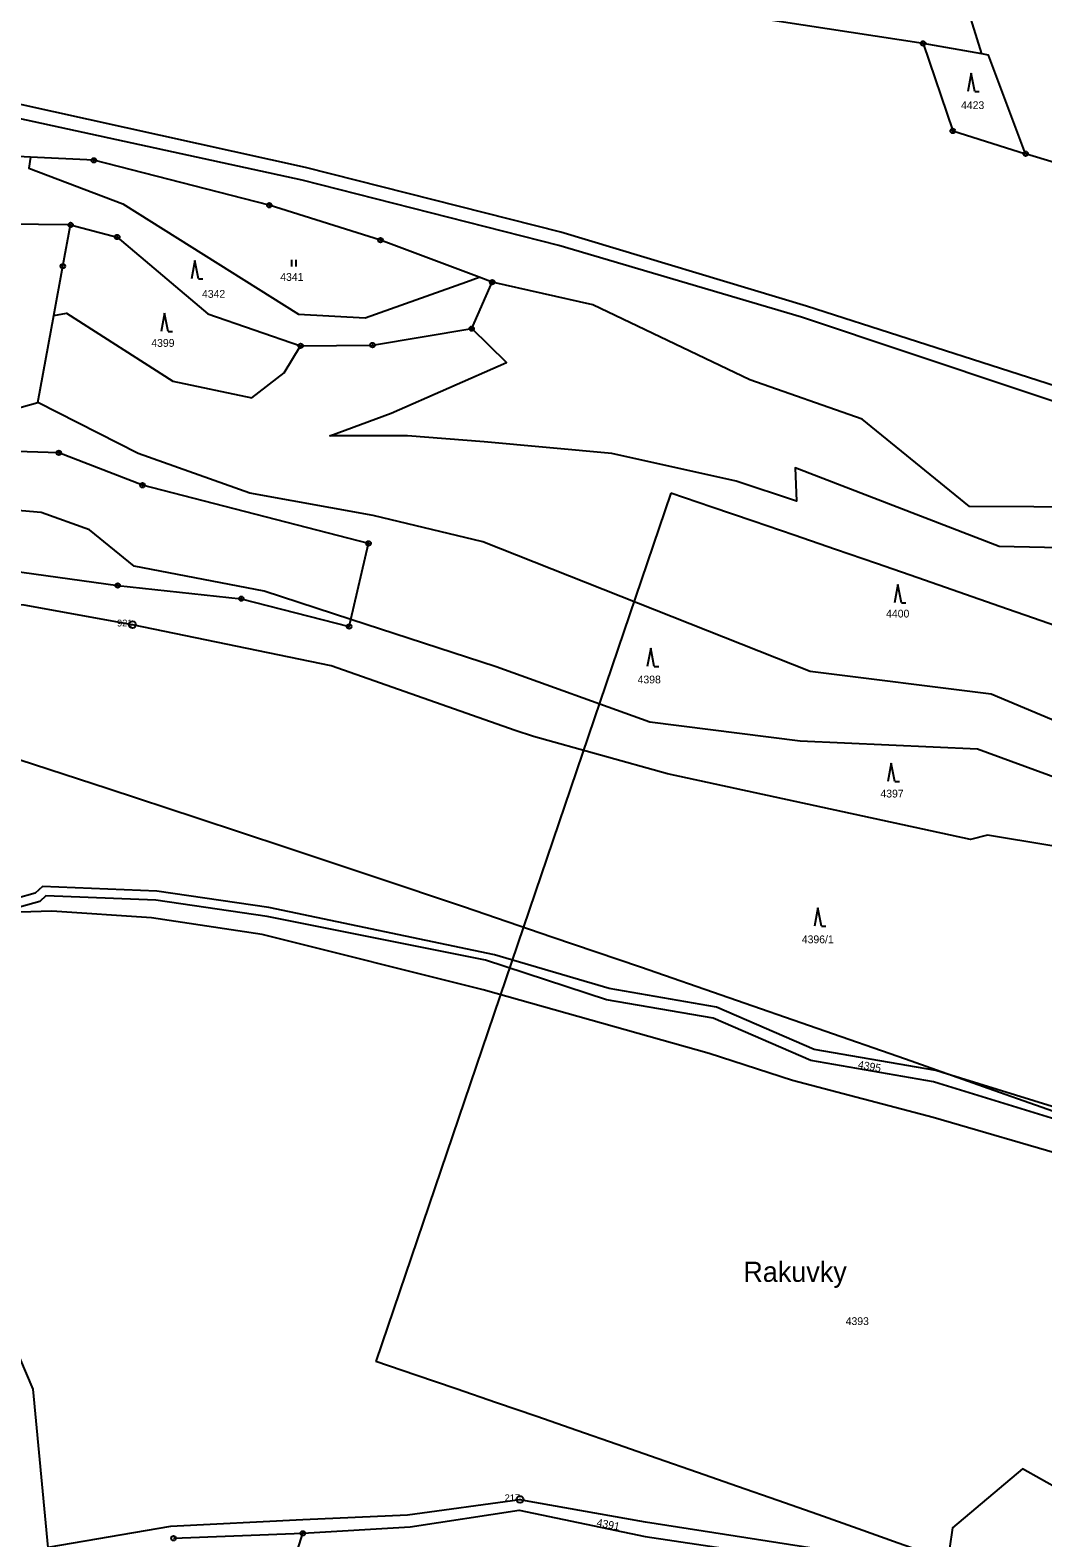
# Model space of a CAD drawing. Extents: x -644096 to -634268, y -1141430 to -1133463.
# Drawn here: x -639326.2 to -639105.3, y -1136988.4 to -1136659.6 of the extents above; entities that cross this region are included whole.
import ezdxf

# ---------------------------------------------------------------- set-up
doc = ezdxf.new("R2010")
doc.units = 0
for name, color, linetype in [('_CIVIL_CONSTRUCTION', 7, 'Continuous'), ('spodek_nasyp', 7, 'Continuous'), ('spodek_zarez', 7, 'Continuous'), ('svrsek_osa_sjezdy', 7, 'Continuous'), ('svrsek_osa_terminal_VRT', 7, 'Continuous'), ('svrsek_osa_VRT', 7, 'Continuous'), ('svrsek_popisy_VRT', 7, 'Continuous'), ('terminal_VRT', 7, 'Continuous')]:
    doc.layers.add(name, color=color, linetype=linetype)

msp = doc.modelspace()

# ---------------------------------------------------------------- linework, layer by layer
at = {"layer": '_CIVIL_CONSTRUCTION'}
for centre, radius in [((-639131.45, -1136662.5), 0.5), ((-639131.45, -1136662.5), 0.0303), ((-639124.97, -1136681.58), 0.5), ((-639124.97, -1136681.58), 0.0303), ((-639109.08, -1136686.56), 0.5), ((-639109.08, -1136686.56), 0.0303), ((-639312.29, -1136687.99), 0.5), ((-639312.29, -1136687.99), 0.0303), ((-639274.01, -1136697.8), 0.5), ((-639274.01, -1136697.8), 0.0303), ((-639317.33, -1136702.09), 0.5), ((-639317.33, -1136702.09), 0.0303), ((-639307.16, -1136704.72), 0.5), ((-639307.16, -1136704.72), 0.0303), ((-639249.75, -1136705.41), 0.5), ((-639249.75, -1136705.41), 0.0303), ((-639319.04, -1136711.07), 0.5), ((-639319.04, -1136711.07), 0.0303), ((-639225.39, -1136714.57), 0.5), ((-639225.39, -1136714.57), 0.0303), ((-639229.88, -1136724.7), 0.5), ((-639229.88, -1136724.7), 0.0303), ((-639267.17, -1136728.46), 0.5), ((-639267.17, -1136728.46), 0.0303), ((-639251.49, -1136728.29), 0.5), ((-639251.49, -1136728.29), 0.0303), ((-639319.91, -1136751.79), 0.5), ((-639319.91, -1136751.79), 0.0303), ((-639301.65, -1136758.85), 0.5), ((-639301.65, -1136758.85), 0.0303), ((-639252.36, -1136771.53), 0.5), ((-639252.36, -1136771.53), 0.0303), ((-639307.07, -1136780.7), 0.5), ((-639307.07, -1136780.7), 0.0303), ((-639280.11, -1136783.59), 0.5), ((-639280.11, -1136783.59), 0.0303), ((-639303.87, -1136789.27), 0.75), ((-639303.87, -1136789.27), 0.03), ((-639256.6, -1136789.65), 0.5), ((-639256.6, -1136789.65), 0.0303), ((-639219.34, -1136980.02), 0.75), ((-639219.34, -1136980.02), 0.03), ((-639294.91, -1136988.47), 0.5), ((-639266.72, -1136987.4), 0.5), ((-639266.72, -1136987.4), 0.0303)]:
    msp.add_circle(centre, radius, dxfattribs=at)
at = {"layer": 'spodek_nasyp'}
msp.add_line((-639186.47, -1136760.55), (-639250.81, -1136949.92), dxfattribs=at)
for radius in [8902.25, 8702.25]:
    msp.add_arc((-642050.26, -1145189.6), radius, 63.41797, 71.234685, dxfattribs=at)
at = {"layer": 'spodek_zarez'}
msp.add_circle((-638683.07, -1137056.85), 1378.08, dxfattribs=at)
at = {"layer": 'svrsek_osa_sjezdy'}
for p, q in [((-639120.93, -1136668.98), (-639121.68, -1136672.98)), ((-639120.18, -1136672.98), (-639120.93, -1136668.98)), ((-639120.18, -1136672.98), (-639119.18, -1136672.98)), ((-639290.22, -1136709.86), (-639290.97, -1136713.86)), ((-639289.47, -1136713.86), (-639290.22, -1136709.86)), ((-639269.12, -1136711.16), (-639269.12, -1136709.66)), ((-639268.12, -1136711.16), (-639268.12, -1136709.66)), ((-639289.47, -1136713.86), (-639288.47, -1136713.86)), ((-639296.85, -1136721.29), (-639297.6, -1136725.29)), ((-639296.1, -1136725.29), (-639296.85, -1136721.29)), ((-639296.1, -1136725.29), (-639295.1, -1136725.29)), ((-639136.92, -1136780.46), (-639137.67, -1136784.46)), ((-639136.17, -1136784.46), (-639136.92, -1136780.46)), ((-639136.17, -1136784.46), (-639135.17, -1136784.46)), ((-639190.84, -1136794.36), (-639191.59, -1136798.36)), ((-639190.09, -1136798.36), (-639190.84, -1136794.36)), ((-639190.09, -1136798.36), (-639189.09, -1136798.36)), ((-639138.37, -1136819.46), (-639139.12, -1136823.46)), ((-639137.62, -1136823.46), (-639138.37, -1136819.46)), ((-639137.62, -1136823.46), (-639136.62, -1136823.46)), ((-639154.37, -1136850.98), (-639155.12, -1136854.98)), ((-639153.62, -1136854.98), (-639154.37, -1136850.98)), ((-639153.62, -1136854.98), (-639152.62, -1136854.98))]:
    msp.add_line(p, q, dxfattribs=at)
at = {"layer": 'svrsek_osa_terminal_VRT'}
msp.add_arc((-642050.26, -1145189.6), 8802.25, 41.413152, 75.317049, dxfattribs=at)
at = {"layer": 'terminal_VRT'}
for p, q in [((-639131.45, -1136662.5), (-639173.32, -1136656.09)), ((-639118.66, -1136664.78), (-639131.45, -1136662.5)), ((-639084.11, -1136694.24), (-639109.08, -1136686.56)), ((-639317.33, -1136702.09), (-639331.33, -1136701.94)), ((-639229.88, -1136724.7), (-639225.39, -1136714.57)), ((-639225.39, -1136714.57), (-639228.22, -1136713.51)), ((-639324.51, -1136740.81), (-639321.02, -1136721.81)), ((-639358.02, -1136750.06), (-639324.51, -1136740.81)), ((-639294.91, -1136988.47), (-639266.72, -1136987.4))]:
    msp.add_line(p, q, dxfattribs=at)
for points in [[(-639118.66, -1136664.78), (-639125.12, -1136643.93), (-639131.38, -1136628.12), (-639135.76, -1136616.56), (-639140.89, -1136599.92), (-639148.19, -1136580.34), (-639158.14, -1136553.08), (-639175.3, -1136511.82), (-639193.06, -1136469.36), (-639210.1, -1136432.18)], [(-638842.53, -1136825.76), (-638872.04, -1136818.74), (-638898.09, -1136809.37), (-638925.27, -1136789.62), (-638944.63, -1136779.44), (-638978.13, -1136765.7), (-638993.6, -1136757.19), (-639003.96, -1136751.82), (-639011.77, -1136752.25), (-639023.42, -1136752.2), (-639044.78, -1136749.49), (-639063.43, -1136744.91), (-639090.36, -1136741.17), (-639156.89, -1136719.79), (-639210.47, -1136703.68), (-639266.13, -1136689.56), (-639352.6, -1136670.41), (-639448.61, -1136630.1), (-639454.35, -1136621.2), (-639459.41, -1136606.66)], [(-638920.97, -1136796.81), (-638927.52, -1136792.14), (-638946.58, -1136782.32), (-638978.7, -1136769.17), (-638994.79, -1136761.33), (-639004.89, -1136755.64), (-639012.52, -1136755.63), (-639023.55, -1136755.31), (-639045.28, -1136752.81), (-639063.78, -1136747.82), (-639086.46, -1136746.13), (-639157.92, -1136722.22), (-639210.87, -1136706.58), (-639266.82, -1136692.31), (-639353.43, -1136673.46), (-639450.68, -1136634.59)], [(-639131.45, -1136662.5), (-639124.97, -1136681.58), (-639109.08, -1136686.56)], [(-639109.08, -1136686.56), (-639117.18, -1136665.04), (-639118.66, -1136664.78)], [(-639326.08, -1136687.28), (-639330.25, -1136687.07), (-639331.12, -1136699.05), (-639331.33, -1136701.94)], [(-639326.08, -1136687.28), (-639326.46, -1136689.71), (-639305.95, -1136697.51), (-639267.64, -1136721.51), (-639253.09, -1136722.36), (-639230.98, -1136714.49), (-639228.22, -1136713.51)], [(-639228.22, -1136713.51), (-639249.75, -1136705.41), (-639274.01, -1136697.8), (-639312.29, -1136687.99), (-639326.08, -1136687.28)], [(-639321.02, -1136721.81), (-639319.04, -1136711.07), (-639317.33, -1136702.09)], [(-639317.33, -1136702.09), (-639307.16, -1136704.72), (-639287.42, -1136721.48), (-639267.17, -1136728.46)], [(-638920.97, -1136796.81), (-638946.43, -1136793.83), (-638969.92, -1136792.05), (-638991.37, -1136786.22), (-639005.42, -1136777.04), (-639013.09, -1136774.18), (-639065.93, -1136764.01), (-639093.29, -1136763.65), (-639121.3, -1136763.49), (-639144.7, -1136744.41), (-639169.25, -1136735.84), (-639203.45, -1136719.48), (-639225.39, -1136714.57)], [(-639321.02, -1136721.81), (-639318.21, -1136721.35), (-639295.05, -1136736.14), (-639277.84, -1136739.77), (-639270.74, -1136734.31), (-639267.17, -1136728.46)], [(-639267.17, -1136728.46), (-639251.49, -1136728.29), (-639229.88, -1136724.7)], [(-638956.21, -1136809.43), (-639010.61, -1136800.02), (-639023.37, -1136799.9), (-639057.84, -1136782.18), (-639084.76, -1136776.94), (-639091.74, -1136772.73), (-639114.86, -1136772.2), (-639159.35, -1136755.08), (-639159.06, -1136762.3), (-639172.17, -1136757.96), (-639199.28, -1136751.96), (-639227.16, -1136749.36), (-639243.87, -1136748.06), (-639260.78, -1136748.08), (-639247.46, -1136743.1), (-639222.28, -1136732.09), (-639229.88, -1136724.7)], [(-638979.25, -1136855.22), (-639043.52, -1136837.7), (-639062.93, -1136829.94), (-639088.9, -1136816.05), (-639116.57, -1136804.42), (-639156.09, -1136799.49), (-639227.44, -1136771.17), (-639251.39, -1136765.47), (-639278.23, -1136760.56), (-639302.63, -1136751.94), (-639324.51, -1136740.81)], [(-639256.24, -1136788.09), (-639252.36, -1136771.53), (-639301.65, -1136758.85), (-639319.91, -1136751.79), (-639333.77, -1136751.34), (-639360.67, -1136756.74)], [(-639256.24, -1136788.09), (-639275.1, -1136781.92), (-639303.49, -1136776.53), (-639313.22, -1136768.59), (-639323.75, -1136764.82), (-639339.74, -1136763.39), (-639359.53, -1136771.32), (-639354.92, -1136781.33)], [(-639354.92, -1136781.33), (-639345.22, -1136776.24), (-639330.56, -1136777.43), (-639307.07, -1136780.7), (-639280.11, -1136783.59), (-639256.6, -1136789.65), (-639256.24, -1136788.09)], [(-638980.05, -1136859.28), (-638992.41, -1136857.63), (-639050.75, -1136846.17), (-639117.42, -1136835.19), (-639121.13, -1136836.07), (-639187.15, -1136821.77), (-639216.38, -1136813.65), (-639220.38, -1136812.33), (-639260.51, -1136798.22), (-639303.87, -1136789.27), (-639327.46, -1136785.02), (-639336.05, -1136784.9), (-639346.79, -1136787.44), (-639347.56, -1136787.6), (-639377.27, -1136796.6), (-639396.06, -1136801.65), (-639416.6, -1136811.91)], [(-638979.74, -1136857.72), (-639047.16, -1136841.82), (-639086.42, -1136828.52), (-639119.61, -1136816.38), (-639158.28, -1136814.63), (-639191, -1136810.55), (-639224.56, -1136798.46), (-639256.24, -1136788.09)], [(-638962.48, -1136937.65), (-638969.64, -1136934.14), (-638995.45, -1136922.88), (-639038.81, -1136908.19), (-639062.05, -1136903), (-639095.28, -1136896.77), (-639127.29, -1136886.89), (-639128.64, -1136886.5), (-639155.22, -1136881.87), (-639176.49, -1136872.68), (-639199.9, -1136868.6), (-639224.92, -1136861.25), (-639274.13, -1136850.91), (-639298.55, -1136847.36), (-639323.47, -1136846.37), (-639325.04, -1136847.8), (-639333.46, -1136850.16), (-639363.56, -1136855.79)], [(-638910.57, -1136977.38), (-638941.71, -1136950.61), (-638996.38, -1136925.2), (-639039.48, -1136910.6), (-639062.55, -1136905.45), (-639095.88, -1136899.2), (-639128.01, -1136889.29), (-639129.2, -1136888.94), (-639155.94, -1136884.28), (-639177.21, -1136875.09), (-639200.47, -1136871.04), (-639226.85, -1136862.38), (-639274.47, -1136852.88), (-639298.73, -1136849.35), (-639322.73, -1136848.4), (-639324.04, -1136849.6), (-639333.01, -1136852.11)], [(-638933.46, -1137011), (-638929.57, -1136999.14), (-638930.15, -1136986.89), (-638929.16, -1136972.35), (-638956.56, -1136947.62), (-638998.43, -1136928.99), (-639039.78, -1136915.15), (-639063.09, -1136910.94), (-639098.75, -1136905.56), (-639129.23, -1136896.75), (-639159.9, -1136888.63), (-639178.08, -1136882.8), (-639227.39, -1136868.91), (-639275.56, -1136856.78), (-639299.69, -1136853.17), (-639321.4, -1136851.75), (-639333.01, -1136852.11)], [(-639365.39, -1136858.17), (-639364, -1136860.27), (-639349.31, -1136900.32), (-639325.55, -1136955.99), (-639322.33, -1136990.46)], [(-639085.8, -1137002.25), (-639083.13, -1136990.14), (-639096.62, -1136980.38), (-639101.47, -1136978), (-639109.76, -1136973.35), (-639125.05, -1136986.19), (-639126.36, -1136995.19)], [(-639126.36, -1136995.19), (-639192, -1136984.94), (-639219.35, -1136980.09), (-639243.89, -1136983.47), (-639266.69, -1136984.46), (-639295.59, -1136985.91), (-639322.33, -1136990.46)], [(-639266.72, -1136987.4), (-639243.29, -1136985.95), (-639219.51, -1136982.38), (-639192.03, -1136988.1), (-639127.32, -1136997.78), (-639107.84, -1137003.56), (-639086.62, -1137005.14), (-639053.57, -1137017.6), (-639024.48, -1137024.02), (-638996.41, -1137035.28), (-638995.95, -1137037.38)], [(-639286.94, -1137052.28), (-639278.67, -1137025.55), (-639266.72, -1136987.4)]]:
    msp.add_lwpolyline(points, dxfattribs=at)

# ---------------------------------------------------------------- texts
at = {"layer": '_CIVIL_CONSTRUCTION'}
for s, p in [('921', (-639307.21, -1136789.65)), ('217', (-639222.68, -1136980.4))]:
    msp.add_text(s, height=1.5, dxfattribs=at).set_placement(p)
at = {"layer": 'svrsek_osa_VRT'}
for s, p in [('4423', (-639123.16, -1136676.82)), ('4341', (-639271.62, -1136714.28)), ('4342', (-639288.69, -1136717.98)), ('4399', (-639299.74, -1136728.67)), ('4400', (-639139.5, -1136787.69)), ('4398', (-639193.69, -1136802.06)), ('4397', (-639140.74, -1136826.94)), ('4396/1', (-639157.88, -1136858.72)), ('4393', (-639148.32, -1136941.98))]:
    msp.add_text(s, height=1.7, dxfattribs=at).set_placement(p)
for s, rotation, p in [('4395', 350, (-639145.75, -1136885.95)), ('4391', 349, (-639202.73, -1136985.82))]:
    msp.add_text(s, height=1.7, rotation=rotation, dxfattribs=at).set_placement(p)
at = {"layer": 'svrsek_popisy_VRT'}
msp.add_text('Rakuvky', height=4.4, dxfattribs=at).set_placement((-639170.64, -1136932.56))

doc.saveas('drawing.dxf')
